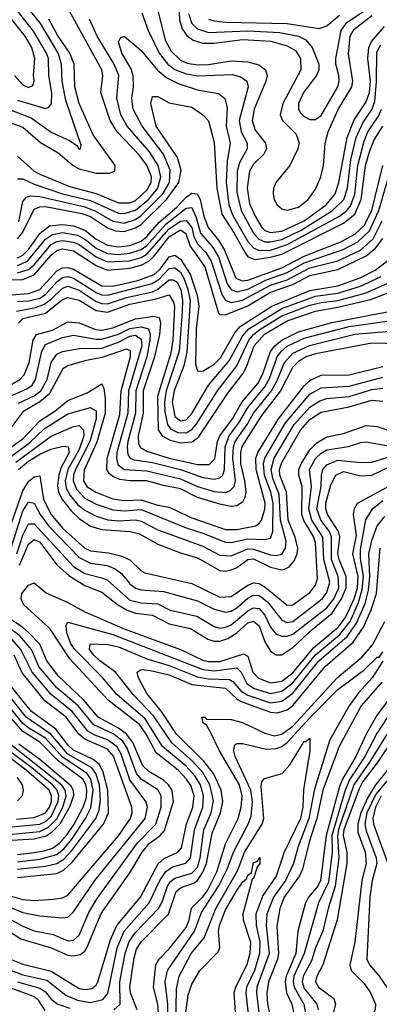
# Model space of a CAD drawing. Header units: inches. Extents: x 501365 to 657855, y 482276 to 547543.
# Tile 444 of 656: x 566938 to 568217, y 535430 to 538928. Entities that reach past the tile are written whole.
import ezdxf

# ---------------------------------------------------------------- set-up
doc = ezdxf.new("R2010")
doc.units = ezdxf.units.IN
doc.header["$MEASUREMENT"] = 0
doc.layers.add('A5563', color=7, linetype='Continuous')

msp = doc.modelspace()

# ---------------------------------------------------------------- linework, layer by layer
at = {"layer": 'A5563', "color": 5}
for points, elevation in [([(566892.7, 538612.7), (566979.6, 538579.6), (567050, 538529.1), (567117.6, 538497.6), (567141, 538481), (567150, 538468.8), (567154, 538470), (567157.2, 538482.8), (567101.8, 538641.8), (567089.5, 538710), (567087.1, 538770), (567075.1, 538810), (567013.2, 538913.2), (566942.5, 539002.5)], 3540), ([(566930, 538443.6), (566990, 538390.3), (567010, 538379), (567115.1, 538335.1), (567210.2, 538310.2), (567290, 538277.2), (567330, 538277.6), (567350, 538285.6), (567390, 538322.7), (567405.3, 538350), (567407.4, 538370), (567390, 538411.8), (567361, 538450), (567284.7, 538530), (567259.8, 538570), (567227.1, 538670), (567233.9, 538730), (567230.5, 538750), (567095.6, 538995.6)], 3480), ([(567422.7, 538990), (567455.8, 538855.8), (567476.7, 538816.7), (567510, 538785), (567534.3, 538774.3), (567570, 538768.3), (567610, 538768.8), (567690, 538781.8), (567750, 538778.9), (567788.2, 538768.2), (567812.8, 538750), (567818.2, 538730), (567813.8, 538710), (567771.6, 538610), (567764.7, 538570), (567776.1, 538536.1), (567812.3, 538490), (567815.4, 538470), (567806.1, 538450), (567770, 538414.9), (567755, 538390), (567747.1, 538330), (567755.8, 538275.8), (567775.5, 538230), (567799.4, 538190), (567810, 538179.8), (567830, 538171.9), (567870, 538177.5), (567950, 538213.7), (568028.7, 538270), (568059.6, 538310), (568073.4, 538350), (568102.2, 538510), (568127.8, 538572.2), (568170, 538636.2), (568182.6, 538670), (568185.2, 538710), (568175.8, 538790), (568180.3, 538830), (568189, 538851), (568235.7, 538904.3)], 3480), ([(567503, 539010), (567506.6, 538926.6), (567516.2, 538896.2), (567532.3, 538872.3), (567555.1, 538855.1), (567590, 538845), (567630, 538845.2), (567730, 538857.6), (567831.7, 538851.7), (567890, 538836), (567918.9, 538818.9), (567937, 538790), (567937.8, 538750), (567873.8, 538630), (567865.1, 538590), (567873.2, 538570), (567921.1, 538521.1), (567932.3, 538490), (567927.5, 538470), (567898.8, 538410), (567849.1, 538350), (567840.7, 538330), (567839.2, 538310), (567843.1, 538290), (567853.5, 538270), (567870, 538256.5), (567890, 538251.5), (567930, 538262.1), (567964, 538290), (567990, 538326.7), (568009.2, 538370), (568018.3, 538410), (568024.4, 538490), (568035, 538530), (568071.2, 538608.8), (568119.5, 538690), (568122.5, 538710), (568107.1, 538807.1), (568113.6, 538870), (568126.1, 538893.9), (568190, 538943)], 3520), ([(566930, 538642.7), (567030, 538613.1), (567042.3, 538617.7), (567051.3, 538630), (567052.3, 538667.7), (567042, 538730), (567040.7, 538790), (567033.7, 538810), (566987.8, 538887.8), (566925.2, 538965.2)], 3560), ([(567372.7, 538952.7), (567394.8, 538890), (567433.9, 538810), (567464.6, 538770), (567490, 538751.4), (567530, 538736), (567571.5, 538728.5), (567693.5, 538733.5), (567725, 538725), (567746.5, 538710), (567750.7, 538690), (567718.4, 538570), (567726.4, 538530), (567746.9, 538490), (567747.1, 538470), (567720.5, 538419.5), (567711.7, 538390), (567710, 538315.3), (567726.2, 538250), (567769.6, 538169.6), (567788.1, 538148.1), (567810, 538139.3), (567830, 538138.7), (567870, 538147.8), (567939.2, 538180.8), (568050.5, 538250), (568090.7, 538290), (568104.4, 538330), (568116.2, 538430), (568134.5, 538510), (568158.1, 538561.9), (568191.2, 538610), (568201.3, 538638.7), (568207.3, 538707.3), (568208.5, 538811.5), (568221.3, 538838.7)], 3460), ([(567538.8, 538950), (567550, 538915.2), (567570, 538896.4), (567610, 538882.8), (567750, 538889.1), (567862.9, 538882.8), (567930, 538870.3), (567956.3, 538856.3), (567977.9, 538830), (568002, 538770), (568001.8, 538750), (567993.6, 538730), (567948, 538670), (567929.8, 538630), (567929.4, 538610), (567937.1, 538597.1), (567950, 538584.3), (567970, 538574.1), (567990, 538573.9), (568010, 538588.4), (568069.3, 538690), (568074.3, 538710), (568073.1, 538730), (568062.1, 538770), (568062.7, 538790), (568081, 538890), (568101.4, 538918.6), (568170, 538965)], 3540), ([(567610, 538930.5), (567630, 538924.4), (567670, 538919.2), (567890, 538915.2), (568002.9, 538897.2), (568030, 538906.2), (568075.4, 538944.6)], 3560), ([(566873.4, 538573.4), (566950, 538546.1), (567011.9, 538491.9), (567074.9, 538454.9), (567128.7, 538410), (567150, 538398), (567210, 538383), (567256.5, 538383.5), (567276.2, 538390), (567278.1, 538410), (567199.2, 538519.2), (567149.3, 538630), (567134.2, 538690), (567132.2, 538770), (567116.1, 538810), (567073, 538873), (567041.9, 538930)], 3520), ([(566919.3, 538730), (566950, 538697.3), (566970, 538687.1), (566985.1, 538694.9), (566989.8, 538710), (566987.1, 538730), (566992.6, 538790), (566982, 538830), (566957.6, 538870), (566900.9, 538940.9)], 3580), ([(566930, 538363), (566950, 538363), (566990, 538343.4), (567090.1, 538310), (567190, 538286.1), (567290, 538240.5), (567310, 538239.3), (567350, 538251.4), (567395.8, 538290), (567429.5, 538330), (567440.7, 538370), (567430.1, 538410.1), (567399.3, 538459.3), (567320.7, 538550), (567298.4, 538590), (567283.6, 538650), (567291, 538730), (567274.5, 538770), (567214.2, 538870), (567186.9, 538930)], 3460), ([(566935.7, 538210), (566950, 538282.6), (566961.9, 538298.1), (566977.6, 538302.4), (567010, 538299.9), (567170, 538263.7), (567208.4, 538248.4), (567270, 538211.9), (567310, 538205.9), (567350, 538218.4), (567370, 538232.4), (567447.2, 538310), (567471.4, 538350), (567473.5, 538393.5), (567449.7, 538450), (567373.9, 538550), (567341.9, 538610), (567336.8, 538650), (567343.1, 538690), (567342.1, 538730), (567334.1, 538754.1), (567301.7, 538810), (567289.9, 538850), (567296.5, 538863.5), (567310, 538869.3), (567370, 538819), (567428.5, 538748.5), (567461.2, 538721.2), (567502.1, 538702.1), (567570, 538679.1), (567645.6, 538665.6), (567667.9, 538647.9), (567676.2, 538616.2), (567672.6, 538550), (567686.4, 538490), (567675.8, 538424.2), (567672, 538350), (567682.3, 538270), (567695.2, 538235.2), (567750, 538140.8), (567770, 538117.4), (567790, 538108.7), (567830, 538110), (567889.9, 538130), (568075.5, 538230), (568102, 538250), (568114.5, 538265.5), (568130, 538308.2), (568140.5, 538410), (568163, 538497), (568176.7, 538530), (568214.4, 538585.6), (568224.7, 538610)], 3440), ([(566930, 538149.7), (566950, 538173.7), (566990, 538254.8), (567010, 538263.2), (567030, 538264.2), (567159.5, 538239.5), (567190, 538228.9), (567250, 538188.4), (567278.7, 538178.6), (567310, 538176.3), (567350, 538188.3), (567370, 538200.9), (567460.5, 538290), (567504.5, 538350), (567513, 538393), (567498.9, 538438.9), (567423.7, 538550), (567404.9, 538630), (567410, 538655.5), (567430, 538655), (567470, 538632.8), (567550, 538617), (567590, 538590.1), (567610, 538569.2), (567630, 538492.4), (567639.4, 538330), (567657.1, 538237.1), (567701.1, 538170), (567739.5, 538099.5), (567750, 538086.2), (567776.1, 538076.1), (567830, 538084.2), (567870, 538095.5), (568090, 538204.8), (568130, 538237.8), (568152, 538290), (568167.9, 538410), (568181.7, 538458.3), (568198.7, 538501.2), (568230, 538550.4)], 3420), ([(566930, 538082.3), (566950, 538091.1), (566970, 538111.5), (567010.7, 538169.3), (567044.3, 538195.7), (567090, 538200.9), (567130, 538195.4), (567170, 538180.8), (567210, 538148.4), (567250, 538126.8), (567290, 538121), (567330, 538125.9), (567370, 538141.7), (567390, 538157.7), (567432.7, 538207.3), (567497.6, 538262.4), (567530, 538298.3), (567550, 538312), (567569.4, 538309.4), (567579.7, 538290), (567592.8, 538230), (567608, 538190), (567644.7, 538144.7), (567666.1, 538110), (567707.2, 538010), (567730, 538000.4), (567750, 538002.9), (567870, 538046.1), (567950, 538088.6), (568080.8, 538139.2), (568130, 538165.8), (568163.5, 538196.5), (568190.1, 538250), (568229.8, 538410)], 3380), ([(566930, 538054.9), (566965.7, 538070), (567030, 538149), (567054.4, 538165.6), (567090, 538172.6), (567143.3, 538163.3), (567170, 538148.5), (567210, 538116.5), (567250, 538097.7), (567290, 538094.1), (567330, 538099), (567370, 538112.2), (567390, 538125.8), (567457.9, 538202.1), (567530, 538258.3), (567550, 538260.5), (567565.6, 538225.6), (567581.3, 538170), (567622.9, 538122.9), (567645.4, 538085.4), (567675.6, 537990), (567690, 537969.5), (567710, 537961.7), (567750, 537970.7), (567815.7, 538004.3), (567890, 538029.5), (567950, 538063.9), (568088.7, 538111.3), (568141.1, 538138.9), (568182.3, 538177.7), (568215.6, 538250), (568254.6, 538385.4)], 3360), ([(566930, 538028.8), (566970, 538040.8), (566990, 538057.2), (567050, 538130), (567070, 538140.6), (567090, 538144), (567130, 538138.4), (567150, 538129.2), (567210, 538085.8), (567250, 538068.2), (567328.7, 538071.3), (567370, 538083.4), (567390, 538094.8), (567470, 538184.8), (567510, 538212.1), (567530, 538214.7), (567550, 538190.1), (567557.4, 538157.4), (567570, 538132.2), (567600.7, 538100.7), (567619.2, 538070), (567658.3, 537950), (567670, 537931.9), (567690, 537924), (567730, 537931.4), (567830, 537985.3), (567890, 538003.8), (567970, 538046.2), (568070, 538071.7), (568150.2, 538110), (568195.5, 538150), (568226.9, 538213.1)], 3340), ([(566876, 538004), (566950, 538005.7), (566990, 538022.2), (567050, 538092.2), (567070, 538108.6), (567090, 538114.1), (567130, 538106.5), (567210, 538055.4), (567250, 538038.1), (567330, 538045), (567370, 538055.6), (567397, 538070), (567414.5, 538085.5), (567470, 538156.4), (567510, 538181.8), (567528.6, 538168.6), (567544, 538124), (567597.2, 538050), (567645.8, 537885.8), (567650, 537880.3), (567670, 537879.5), (567750, 537911.9), (567830, 537959.8), (567910, 537987.3), (567970, 538019.8), (568070, 538040.8), (568170.6, 538089.4), (568203.7, 538116.3), (568229.2, 538150.9)], 3320), ([(566893.4, 537950), (566970, 537955.8), (567009.6, 537970), (567070, 538035.6), (567090, 538046.8), (567110, 538047.6), (567130, 538041.6), (567230, 537982.3), (567270, 537981.1), (567358.9, 538001.1), (567416.5, 538023.5), (567437.8, 538042.2), (567470, 538085.2), (567490, 538091.2), (567510, 538077.3), (567544.5, 538024.5), (567569.9, 537950), (567575.5, 537910), (567566.2, 537830), (567562.9, 537702.9), (567570, 537680.2), (567590, 537679.1), (567630, 537704.6), (567652.8, 537727.2), (567703.9, 537816.1), (567721.7, 537838.3), (567835, 537910), (567970, 537966.6), (568070, 537983.2), (568148.5, 538011.5), (568202, 538038), (568247.4, 538072.6)], 3280), ([(566930, 537926.6), (566970.7, 537929.3), (567010, 537939.4), (567030, 537951.6), (567070, 537997.2), (567090, 538012.6), (567110, 538015.5), (567130, 538010.2), (567210, 537958.8), (567230, 537950.5), (567250, 537949.3), (567409.3, 537990.7), (567434.1, 538005.9), (567470, 538044.2), (567490, 538047), (567510, 538030.8), (567521.4, 538010), (567536.4, 537970), (567544.9, 537930), (567533.2, 537746.8), (567521.5, 537698.5), (567487.6, 537610), (567480.1, 537570), (567490, 537518.7), (567510, 537502.9), (567530, 537507.1), (567550, 537529.4), (567609.1, 537630), (567683.5, 537716.5), (567730, 537803.7), (567753.5, 537830), (567870, 537901.7), (567990, 537946.4), (568070, 537956.1), (568150, 537981.1), (568223.8, 538016.2)], 3260), ([(566927, 537893), (566994.4, 537905.6), (567023.9, 537916.1), (567050, 537935.1), (567090, 537974.7), (567110, 537981), (567150, 537967.6), (567210, 537926.8), (567230, 537919.5), (567250, 537919.2), (567318.5, 537941.5), (567410, 537961.7), (567430, 537971.2), (567470, 538004.2), (567484.2, 538004.2), (567496.6, 537996.6), (567510.8, 537970), (567516.9, 537930), (567516.3, 537890), (567505.8, 537750), (567459.6, 537610), (567453.6, 537570), (567454.8, 537534.8), (567463.7, 537490), (567474.7, 537474.7), (567501.1, 537461.1), (567530, 537460.9), (567550, 537471.8), (567565.3, 537490), (567641.9, 537610), (567710, 537699), (567753.4, 537790), (567769.7, 537810.3), (567792.1, 537827.9), (567870, 537875.8), (567970, 537913.4), (568010, 537923.7), (568070, 537930.7), (568170, 537958.3), (568247.3, 537992.7)], 3240), ([(566934.1, 537850), (566950, 537866.3), (567030, 537885.7), (567090, 537934), (567110, 537941.7), (567150, 537931.2), (567210, 537894.5), (567250, 537888.7), (567330, 537917.8), (567424.1, 537935.9), (567470, 537950.8), (567485.1, 537925.1), (567489, 537909), (567483.2, 537790), (567476.2, 537743.8), (567428.6, 537590), (567431.2, 537471.2), (567444.4, 537450), (567473.7, 537433.7), (567510, 537425.2), (567551.4, 537428.6), (567574.7, 537445.3), (567678.8, 537601.2), (567731.6, 537670), (567745.1, 537694.9), (567771.8, 537770), (567809.2, 537810.8), (567890, 537858.2), (567990, 537892.9), (568070, 537906.3), (568185.8, 537934.2), (568272.9, 537967.1)], 3220), ([(566890, 537621.7), (566938.7, 537650), (566953.9, 537666.1), (566971.8, 537710), (566985.7, 537790), (566998.3, 537810), (567054.8, 537825.2), (567110, 537854.3), (567150, 537850.7), (567207.7, 537827.7), (567230, 537825), (567270, 537833), (567350, 537865.3), (567415.1, 537875.1), (567434.7, 537870), (567439.5, 537850), (567435.7, 537810), (567417.3, 537730), (567377.2, 537610), (567377.9, 537530), (567359.3, 537450), (567360.9, 537420.9), (567367.8, 537407.8), (567390, 537395.1), (567470, 537370.4), (567570, 537347.8), (567611.7, 537348.3), (567632.1, 537367.9), (567642, 537430), (567649.9, 537450.1), (567694.5, 537510), (567729.3, 537570.7), (567784.8, 537635.2), (567802.9, 537670), (567830.1, 537749.9), (567845.9, 537770), (567870, 537789.9), (567930, 537818.9), (568047.8, 537852.2), (568270, 537895)], 3180), ([(566910, 537593.3), (566963.4, 537616.6), (566982.6, 537630), (566994.7, 537650), (567017.5, 537750), (567030, 537774.7), (567090, 537799.3), (567130, 537807.4), (567210, 537793.1), (567230, 537793.5), (567290, 537811.2), (567330, 537830.7), (567370, 537837.2), (567396.4, 537830), (567402.6, 537810), (567401.5, 537790), (567390.8, 537730), (567350.8, 537610), (567350.4, 537530), (567323.2, 537430), (567319.9, 537410), (567323.1, 537383.1), (567330.9, 537370.9), (567344.9, 537364.9), (567410, 537355.4), (567510.1, 537330), (567590, 537302), (567630, 537295.8), (567650, 537300.1), (567660.1, 537310), (567666.2, 537330), (567669.4, 537410), (567683.1, 537450), (567720.5, 537499.5), (567749.6, 537550.4), (567810, 537623.4), (567826.5, 537653.5), (567854.4, 537730), (567869.2, 537750.7), (567890, 537768.2), (567950, 537796.8), (568110, 537838.1), (568270, 537861)], 3160), ([(566934.2, 537565.8), (566990, 537591.9), (567013.9, 537610), (567035.5, 537650), (567050, 537710.7), (567070, 537740.3), (567090, 537749.8), (567150, 537760.5), (567230, 537761.3), (567290, 537782.7), (567330, 537803.3), (567350, 537807.2), (567370, 537793.1), (567373.2, 537770), (567324.9, 537610), (567322.3, 537530), (567284.1, 537390), (567282.4, 537370), (567287.5, 537347.5), (567310, 537329.6), (567390, 537325.2), (567510, 537297), (567570, 537270), (567630, 537251.5), (567670, 537248.3), (567685.8, 537254.2), (567701.1, 537270), (567705.7, 537290), (567695.8, 537370), (567698.3, 537410), (567704.9, 537430), (567747.5, 537490), (567769.7, 537530.3), (567833.2, 537610), (567853.5, 537646.5), (567879.7, 537710), (567910, 537743.4), (567969.2, 537770.8), (568130, 537810.4), (568270, 537822.6)], 3140), ([(568290, 537777.1), (568190, 537778.9), (567990, 537741.6), (567956.4, 537730), (567930, 537714.3), (567907.8, 537692.2), (567865.9, 537610), (567798.2, 537521.8), (567728.6, 537411.4), (567723, 537390), (567723, 537350), (567737.7, 537290), (567742.1, 537250), (567739.4, 537230), (567730, 537213.6), (567710, 537201.4), (567690, 537198.6), (567650, 537206.5), (567570, 537230.4), (567510, 537261.3), (567450, 537272.7), (567390.2, 537290.2), (567329.5, 537289.5), (567294.1, 537294.1), (567270, 537304.6), (567256.3, 537316.3), (567247.8, 537330), (567248.9, 537368.9), (567294, 537526), (567299.1, 537610), (567331.9, 537731.9), (567332, 537752), (567317.5, 537757.5), (567230, 537727.9), (567170, 537716.2), (567110, 537697.9), (567091.7, 537688.3), (567042.5, 537597.5), (567010, 537570.7), (566950, 537535.4), (566910, 537482.5)], 3120), ([(566874, 537386), (566950, 537439.5), (567010, 537503.2), (567062.8, 537537.2), (567110, 537575.8), (567177.9, 537602.1), (567230, 537634.8), (567237.7, 537617.7), (567242.5, 537582.5), (567242, 537530), (567212.7, 537427.3), (567167.1, 537327.1), (567164.8, 537290), (567177.4, 537270), (567209, 537249), (567270, 537225.7), (567310, 537219.5), (567370, 537222.3), (567430, 537203.1), (567470, 537195.8), (567550, 537158.7), (567670, 537116.6), (567710, 537116.6), (567776.7, 537130), (567790, 537138), (567797.8, 537150), (567810, 537188.6), (567811.6, 537210), (567779.1, 537330), (567778.4, 537370), (567784.6, 537390), (567858.8, 537510), (567950, 537627.7), (567970, 537646.1), (568010, 537665.1), (568110, 537666.3), (568230, 537695.8)], 3080), ([(566899.3, 537370), (566974.3, 537425.7), (567025.3, 537474.7), (567110, 537527.4), (567190, 537550.3), (567210, 537538.1), (567210.3, 537510), (567187.9, 537430), (567137.3, 537330), (567129.7, 537310), (567128.4, 537290), (567140.3, 537260.3), (567170, 537228.3), (567210, 537206.9), (567270, 537186.4), (567310, 537183.7), (567370, 537187.4), (567530, 537122.2), (567590, 537104), (567670, 537071.4), (567690, 537070.9), (567750, 537083.3), (567810, 537080.8), (567830, 537085.6), (567838.1, 537110), (567839.3, 537210), (567831.2, 537250), (567808.3, 537310), (567805.8, 537350), (567809.5, 537370), (567884, 537496), (567970, 537597.6), (568010, 537620.6), (568110, 537626.6), (568230, 537658.3)], 3060), ([(566924, 537356), (567050, 537448.1), (567130, 537482.7), (567150, 537486.9), (567165.1, 537470), (567165.9, 537450), (567150, 537401.3), (567109.5, 537330), (567099.5, 537290), (567103.5, 537263.5), (567117.3, 537237.3), (567145, 537205), (567170, 537185.1), (567210, 537164.2), (567251.5, 537151.5), (567290, 537147.6), (567350, 537151), (567370, 537146.8), (567430, 537115.1), (567590, 537057.5), (567650, 537025.5), (567690, 537023.8), (567750, 537047.9), (567770, 537047.3), (567830, 537026.6), (567850, 537024.3), (567870, 537029.5), (567883.9, 537050), (567885.9, 537074.1), (567865.9, 537150), (567861, 537241.1), (567838.3, 537298.3), (567832.8, 537330), (567842.9, 537370), (567914.3, 537490), (567970, 537551.6), (568005.4, 537574.6), (568030, 537582.5), (568110, 537589.9), (568190, 537614.5), (568230, 537619.4)], 3040), ([(566934, 537330), (566970, 537359.8), (567010, 537385), (567050, 537402.1), (567092.8, 537412.8), (567111.1, 537411.1), (567114.1, 537390), (567085, 537335), (567077.6, 537310), (567072.5, 537272.5), (567076, 537250), (567090, 537222.6), (567122.1, 537182.1), (567150, 537156.4), (567190, 537128.9), (567230, 537116.8), (567330, 537109.4), (567362.1, 537102.1), (567430, 537065.1), (567510, 537033.8), (567570, 537016.2), (567650, 536971.1), (567670, 536969.3), (567690, 536973.8), (567710, 536982.4), (567749.6, 537010.4), (567770, 537012.2), (567830, 536982.5), (567870, 536974.1), (567882.9, 536977.1), (567896.1, 536983.9), (567914.9, 537005.1), (567925.3, 537030), (567926.9, 537050), (567917.3, 537090), (567893.5, 537150), (567887, 537250), (567862.9, 537310), (567862, 537330), (567870, 537354.4), (567937, 537470), (567970, 537507.9), (568010, 537533.5), (568110, 537553.2), (568190, 537576.1), (568230, 537572.6)], 3020), ([(566891.6, 537088.4), (566950, 537254.7), (566970, 537287.5), (566990, 537303.8), (567010, 537307.5), (567022.9, 537222.9), (567049.7, 537170), (567090, 537122), (567170, 537050.3), (567190, 537041.5), (567253.9, 537033.9), (567301.7, 537021.7), (567329.4, 537009.4), (567370, 536970.1), (567383.2, 536963.2), (567550, 536924.4), (567650, 536876.6), (567690, 536879.2), (567750, 536919.3), (567770, 536927.2), (567790, 536924.5), (567811.7, 536911.7), (567890, 536848.4), (567910, 536849.7), (567970, 536892.4), (567990, 536918.5), (567997.6, 536942.4), (567990.6, 537070), (567983.7, 537090), (567948.4, 537148.4), (567942, 537170), (567942.6, 537270), (567931.2, 537310), (567931.4, 537330), (567938.9, 537350), (567970, 537399.9), (567994.8, 537425.2), (568030, 537446.2), (568090, 537458), (568170, 537486.1), (568210, 537483), (568270, 537462.2)], 2980), ([(566908, 537052), (566950, 537183.3), (566970, 537213.8), (566973.6, 537213.6), (566990, 537210.7), (567011.6, 537170), (567041.3, 537130), (567150, 537017.1), (567190, 536996.9), (567249, 536989), (567277.3, 536977.3), (567300.2, 536960.2), (567330, 536924.3), (567350, 536907.8), (567370, 536901.9), (567450, 536896), (567570, 536863.2), (567630, 536833.4), (567670, 536822.7), (567690, 536826.8), (567710, 536838.2), (567750, 536873.3), (567770, 536884), (567790, 536882.9), (567819.8, 536859.8), (567870, 536794.2), (567890, 536786.5), (567910, 536789.6), (568013.8, 536870), (568030, 536892.5), (568040.7, 536930), (568020.2, 537010), (568016.4, 537090), (567976.9, 537150), (567966.3, 537190), (567975.7, 537270), (567968.8, 537330), (567990, 537369.4), (568010, 537388.5), (568030, 537399.8), (568107.7, 537412.3), (568150, 537426.2), (568170, 537428.4), (568250, 537414.6)], 2960), ([(566928.4, 537030), (566950, 537097.1), (566967.3, 537132.7), (566970, 537136.7), (566990, 537136.9), (567130, 536985.6), (567170, 536960.4), (567230, 536945.6), (567250, 536936.4), (567330, 536865.7), (567370, 536855.7), (567430, 536853), (567472.8, 536830), (567568.3, 536808.3), (567630, 536771.8), (567650, 536766.8), (567670, 536769.3), (567690, 536778.5), (567750, 536827.9), (567770, 536838.2), (567790, 536835.6), (567810, 536812.1), (567830, 536770.1), (567850, 536745.1), (567870, 536737.9), (567890, 536737.6), (567910, 536745.2), (568030, 536838.1), (568055.3, 536870), (568073.5, 536910), (568071.3, 536950), (568046.7, 537010), (568046.8, 537090), (568039.6, 537110), (568008.8, 537150), (567994.7, 537190), (568010.3, 537270), (568011.1, 537310), (568016.8, 537330), (568030, 537347.1), (568070, 537363.6), (568150, 537354.7), (568190, 537355.6), (568350, 537406)], 2940), ([(566937.8, 536990), (566970, 537064.7), (566990, 537081.1), (567010, 537072), (567070.7, 536990.7), (567113.3, 536953.3), (567170, 536918), (567230, 536894.1), (567286.1, 536850), (567320.3, 536830), (567350, 536819.7), (567410, 536812.3), (567470, 536781.9), (567545.5, 536765.5), (567607.2, 536727.2), (567630, 536720), (567650, 536720.3), (567678.7, 536730), (567710.3, 536749.7), (567750, 536785), (567770, 536791.5), (567790, 536774.5), (567810, 536717.1), (567830, 536684), (567850, 536671.3), (567870, 536671.6), (567910, 536697.3), (567978.2, 536761.8), (568050, 536819.9), (568083.2, 536870), (568099.7, 536910), (568099.7, 536950), (568073.9, 537010), (568070.1, 537030), (568076.5, 537090), (568072.1, 537110), (568032.5, 537170), (568026.8, 537190), (568027.4, 537210), (568045, 537275), (568062.4, 537310), (568090, 537322.7), (568150, 537307), (568190, 537310), (568250, 537338.4)], 2920), ([(566890, 535595.4), (566950, 535572.8), (567050, 535547.6), (567150, 535486.4), (567170, 535482.1), (567194.4, 535485.6), (567210, 535498), (567216.2, 535510), (567260.7, 535659.3), (567283.9, 535710), (567367.9, 535810), (567431.1, 535928.9), (567451.8, 535948.2), (567500.1, 535970), (567514.1, 535985.9), (567531.3, 536070), (567554.4, 536130), (567558.3, 536170), (567546.8, 536206.8), (567531.5, 536230), (567501.7, 536261.7), (567423.1, 536323.1), (567388.2, 536390), (567364.1, 536424.1), (567252.5, 536510), (567116.8, 536656.8), (567045.3, 536765.3), (566952.1, 536850), (566943, 536870), (566945.6, 536890), (566970, 536918.5), (566990, 536926.9), (567032.1, 536892.1), (567110, 536857.9), (567170, 536824.6), (567310, 536763.9), (567510.2, 536690.2), (567590, 536652.3), (567610, 536647.7), (567650, 536647.8), (567734.8, 536674.8), (567750, 536666.9), (567767.9, 536610), (567788, 536588), (567830, 536571.5), (567870, 536578.2), (567910, 536608), (567983.5, 536696.5), (568071.3, 536770), (568096.4, 536803.6), (568127.4, 536870), (568139.4, 536910), (568142.1, 536950), (568123.5, 537030), (568135.5, 537095.5), (568125.7, 537170), (568129, 537191), (568139.7, 537210), (568286.9, 537290)], 2880), ([(566890, 535556.5), (566950, 535534.9), (567035.2, 535515.2), (567102.6, 535462.6), (567143.8, 535443.8), (567190, 535436.3), (567233.7, 535446.3), (567251.4, 535468.6), (567285.3, 535630), (567310, 535690), (567398.9, 535790), (567436.2, 535870), (567458.1, 535901.9), (567482.1, 535917.8), (567528.8, 535931.2), (567545.4, 535950), (567559.9, 536050), (567590.1, 536130), (567592.4, 536170), (567580.7, 536210), (567561.3, 536241.3), (567530, 536276.2), (567446.1, 536346.1), (567384.4, 536444.4), (567284.2, 536530), (567232.1, 536592.1), (567133.8, 536690), (567120.2, 536710), (567106.4, 536750), (567103.4, 536776.6), (567110, 536787.8), (567270, 536744.3), (567590, 536618.8), (567630, 536614.4), (567710, 536625.1), (567725.3, 536610), (567746.1, 536570), (567772.4, 536552.4), (567830, 536534.2), (567870, 536541.9), (567910, 536572.1), (567989.4, 536670.6), (568076.3, 536743.7), (568113.7, 536790), (568143, 536857), (568156.7, 536903.3), (568161.4, 536950), (568150, 537015.1), (568150, 537045.8), (568169, 537151), (568192.9, 537190), (568230, 537219.9)], 2860), ([(567273.5, 535410), (567295.1, 535430), (567294.1, 535510), (567313.3, 535610), (567327.5, 535652.5), (567350, 535685.4), (567431.9, 535770), (567443.6, 535790), (567463.8, 535850), (567474.5, 535865.5), (567490, 535878.1), (567550, 535895.5), (567570, 535917.3), (567580.4, 535950), (567593.2, 536050), (567618.6, 536110), (567627.6, 536152.4), (567614.3, 536210), (567590, 536253.2), (567553.3, 536293.3), (567479.1, 536359.1), (567414.6, 536454.6), (567342, 536530), (567279.5, 536610), (567223.1, 536650), (567202.4, 536670), (567186.6, 536690), (567188.8, 536710), (567251.9, 536708.1), (567290, 536699.8), (567390, 536657.6), (567470, 536633), (567570, 536593.4), (567610, 536586), (567684.4, 536584.4), (567696.8, 536576.8), (567724.1, 536544.1), (567750, 536528.3), (567830, 536501.4), (567870, 536506.8), (567910, 536535.7), (568001.8, 536650), (568102.8, 536737.2), (568135.9, 536784.1), (568166.3, 536853.7), (568179, 536901), (568183.9, 536950), (568180.4, 537030), (568190, 537078), (568209.9, 537130), (568237.1, 537162.9)], 2840), ([(567356.3, 535410), (567332.8, 535470), (567330.2, 535490), (567345.3, 535594.7), (567354, 535626), (567370, 535651.5), (567467.1, 535750), (567494.9, 535830), (567510, 535843.3), (567558.5, 535861.5), (567570, 535870), (567590, 535898.7), (567602.2, 535930), (567622.6, 536037.4), (567652.5, 536110), (567660.3, 536150), (567654.8, 536190), (567627.1, 536250), (567593.3, 536293.3), (567496.3, 536390), (567442.5, 536470), (567390, 536534.5), (567360.3, 536590), (567355.8, 536610), (567370, 536619.1), (567403.8, 536616.2), (567470, 536600), (567550, 536566.4), (567670, 536553.3), (567710, 536515.4), (567726.1, 536506.1), (567830, 536467.2), (567854.5, 536465.5), (567890, 536476.5), (567910, 536491.8), (568024.4, 536630), (568124, 536716), (568160.7, 536770), (568188.6, 536831.4), (568206.7, 536890), (568220, 537050)], 2820), ([(566830, 535734.4), (566942.7, 535662.7), (567050, 535630.3), (567110, 535604.6), (567130, 535602), (567153.6, 535606.4), (567170, 535618.3), (567177.4, 535630), (567227.9, 535752.1), (567330, 535896.9), (567373.9, 535970), (567399.1, 536000.9), (567438.1, 536030), (567453.2, 536046.8), (567485.4, 536150), (567480.1, 536190), (567467.4, 536210), (567450, 536226.2), (567397, 536257), (567376.5, 536276.5), (567340.5, 536360.5), (567318.5, 536390), (567290, 536410.4), (567217, 536450), (567166.7, 536510), (567075.8, 536595.8), (567034.6, 536650), (567009.5, 536709.5), (566971.3, 536750), (566947.8, 536770), (566856, 536830)], 2920), ([(566830, 535771.1), (566950, 535707.8), (566990, 535691.1), (567057.3, 535677.3), (567110, 535655.2), (567130, 535658), (567150, 535675.7), (567183.6, 535756.4), (567214, 535806), (567356.7, 536003.3), (567422, 536070), (567441.2, 536130), (567441.3, 536170), (567430, 536191.2), (567370, 536229.9), (567354.1, 536250), (567319.9, 536339.9), (567304.6, 536364.6), (567270.6, 536390.6), (567202.3, 536422.3), (567145.9, 536490), (567070, 536553.7), (567008.1, 536628.1), (566980.6, 536690), (566939, 536739), (566890, 536775)], 2940), ([(567433.7, 535366.3), (567430, 535430), (567414, 535490), (567422.4, 535570), (567434.3, 535590), (567470, 535626.6), (567530, 535702.8), (567541.5, 535730), (567548.7, 535771.3), (567590, 535812.1), (567605.9, 535834.1), (567639.3, 535900.7), (567670, 536000.1), (567714.6, 536090), (567726.2, 536130), (567729.3, 536170), (567720.1, 536210), (567648.3, 536330), (567617.2, 536397.2), (567602.1, 536422.1), (567590.8, 536430), (567585.7, 536450), (567596.9, 536450), (567602.5, 536442.5), (567690, 536441.9), (567730, 536430.9), (567810, 536392.6), (567843.7, 536383.7), (567870, 536389.4), (567910, 536417.6), (568067.2, 536590), (568156.1, 536663.9), (568192.6, 536707.4), (568236.8, 536790)], 2780), ([(566850, 535795.8), (566950, 535756), (567010, 535744.3), (567090, 535737.3), (567110, 535739.4), (567130, 535758.1), (567205.5, 535870), (567384.9, 536090), (567392.4, 536130), (567386.3, 536150), (567330, 536227.7), (567299, 536319), (567284.5, 536344.5), (567250, 536369.6), (567205.6, 536385.6), (567180.8, 536400.8), (567125.3, 536470), (567050, 536530), (566982.3, 536610), (566942.2, 536690), (566910, 536727.6)], 2960), ([(566850, 535830), (566950, 535802.5), (566990, 535799.1), (567057.2, 535802.8), (567090, 535808.2), (567110, 535817.3), (567290, 536027.9), (567332.5, 536090), (567338.5, 536110), (567336.6, 536130), (567271.6, 536311.6), (567250, 536336.3), (567170, 536371.4), (567149.1, 536390), (567103.1, 536450), (567028, 536508), (566947, 536607), (566918.9, 536670)], 2980), ([(567462.7, 535310), (567465, 535430), (567455.1, 535510), (567463.3, 535550), (567560.2, 535690), (567584.5, 535755.5), (567647.4, 535852.6), (567676.2, 535910), (567698.4, 535970), (567750.8, 536070), (567761.4, 536098.6), (567766.1, 536150), (567760.7, 536190), (567704.7, 536310), (567699.4, 536330), (567701.7, 536350), (567710, 536356.9), (567730, 536356.6), (567816.2, 536336.2), (567850, 536338.5), (567870, 536345.4), (567890, 536359.8), (567970, 536448.1), (568070, 536547.8), (568162.5, 536617.5), (568210, 536663), (568216.9, 536663.1), (568230, 536682.3)], 2760), ([(568230, 536649.3), (568191.7, 536590), (568143.4, 536536.6), (568109.4, 536490.6), (568040.7, 536370), (567986.2, 536193.8), (567967, 536090), (567928.7, 535990), (567911.6, 535930), (567883.9, 535870), (567840.9, 535810), (567816.8, 535750), (567814.5, 535710), (567825, 535610), (567782.1, 535490), (567780.1, 535470), (567794.9, 535350)], 2760), ([(566930, 535909.6), (567030, 535920), (567070, 535929.5), (567095, 535945), (567124.2, 535975.8), (567208.8, 536090), (567220.6, 536119.4), (567225.5, 536154.5), (567221.6, 536210), (567209.3, 536249.3), (567194.9, 536270), (567110, 536318.8), (567049.5, 536389.5), (566961.3, 536450), (566867.6, 536567.6)], 3040), ([(566930, 535879.9), (567070, 535894.3), (567094.2, 535905.8), (567125.2, 535934.8), (567236.3, 536070), (567254.6, 536110), (567252, 536190), (567234.8, 536254.8), (567221.7, 536281.7), (567199.8, 536299.8), (567130, 536332.7), (567110, 536351.2), (567067.3, 536407.3), (566980.1, 536470), (566900.1, 536570)], 3020), ([(568225.8, 536574.2), (568152.6, 536490), (568074.7, 536345.3), (568016.8, 536190), (567995.3, 536090), (567969.1, 536010), (567944.2, 535910), (567933.3, 535886.7), (567878.3, 535810), (567863.2, 535770), (567853, 535707), (567858.6, 535610), (567855.1, 535590), (567822.5, 535510), (567817.1, 535470), (567819, 535430), (567832.6, 535370)], 2780), ([(568290, 536565.4), (568210, 536457.8), (568170.4, 536389.6), (568133.3, 536310), (568087.7, 536232.3), (568075.9, 536204.1), (568028.5, 536030), (568008.1, 535870), (567998.8, 535850), (567965.8, 535810), (567953.5, 535786.5), (567927.4, 535690), (567920.7, 535610), (567885.5, 535530), (567882, 535510), (567887.6, 535470), (567906.4, 535430), (567914.8, 535390)], 2820), ([(568310, 536548.8), (568208, 536392), (568165.3, 536310), (568111.7, 536230), (568095.6, 536190), (568048.8, 536030), (568049.4, 535970), (568036.2, 535863.9), (568000.5, 535790), (567949.9, 535610), (567913.7, 535530), (567910.6, 535510), (567914.3, 535490), (567948.2, 535430), (567955.9, 535390)], 2840), ([(566930, 535936.1), (567010, 535945.5), (567070, 535962.2), (567096.7, 535983.4), (567123.8, 536016.2), (567172.7, 536090), (567191.8, 536128.2), (567200.1, 536190), (567190.9, 536230), (567178.1, 536250), (567090, 536308), (567030, 536375.6), (566970.4, 536410.4), (566950, 536428), (566886.2, 536506.2)], 3060), ([(568310, 536495.1), (568182.3, 536290), (568126.3, 536210), (568071.4, 536051.4), (568067.9, 536027.9), (568073.5, 535950), (568060.4, 535850), (568035.4, 535770), (568016.8, 535690), (567990.1, 535630.1), (567975.9, 535584.1), (567946, 535530), (567942.9, 535510), (567950, 535486.1), (567995.5, 535430), (567999.4, 535410)], 2860), ([(566930, 535961.4), (566973.5, 535966.5), (567025.3, 535974.7), (567055.3, 535984.7), (567078.8, 536001.2), (567106.9, 536033.1), (567132.3, 536070), (567164.4, 536130), (567175.7, 536164.3), (567177.5, 536190), (567174, 536210), (567163.2, 536230), (567075.1, 536295.1), (567010, 536361.1), (566950, 536398.8), (566870.1, 536490.1)], 3080), ([(568310, 536438.1), (568210, 536287.9), (568158.7, 536221.3), (568144.9, 536195.1), (568090.7, 536050), (568088.9, 536030), (568101.2, 535970), (568101.3, 535930), (568066.8, 535730), (568016.6, 535570), (567994.4, 535530), (567990.1, 535510), (568001.2, 535490), (568055.2, 535450), (568061, 535430), (568046.4, 535370)], 2880), ([(567492.8, 535290), (567495.5, 535484.5), (567505, 535530), (567547.8, 535610), (567594.7, 535665.3), (567636.3, 535770), (567714.1, 535905.9), (567738, 535970), (567800.6, 536070), (567805.9, 536090), (567796.8, 536203.2), (567799.7, 536220.3), (567808.5, 536231.5), (567871.9, 536250), (567899.3, 536280.7), (567950, 536364.1), (567956, 536364), (567970, 536375.8), (567970.1, 536330.1), (567947.8, 536192.2), (567945.6, 536130), (567936.5, 536090), (567878.7, 535970), (567850, 535884.5), (567803.2, 535816.8), (567778.2, 535750), (567779.2, 535710), (567792.7, 535650), (567790.7, 535610), (567773.5, 535550), (567745.2, 535490), (567742.9, 535470), (567757.9, 535330)], 2740), ([(566927.3, 536087.3), (566990, 536093.7), (567030, 536110), (567044, 536130), (567051.3, 536150), (567051.9, 536170), (567042.7, 536190), (566961.1, 536261.1), (566881.5, 536321.5)], 3180), ([(566934.8, 536354.8), (567010, 536300.3), (567117.8, 536210), (567128.7, 536190), (567129.5, 536170), (567115.3, 536130), (567080.5, 536070), (567050, 536038.5), (567032.4, 536027.6), (566990, 536016.7), (566890, 536010.5)], 3120), ([(566910, 536060.4), (567010, 536069.8), (567030, 536079.1), (567050, 536097.2), (567075.3, 536150), (567077.7, 536170), (567072.1, 536190), (567054.8, 536210), (566981.6, 536270), (566900.4, 536330)], 3160), ([(566910, 536034.1), (567010, 536044), (567040.5, 536059.5), (567070, 536089.2), (567092.1, 536130), (567103.8, 536170), (567100.5, 536190), (567088.3, 536208.3), (566910, 536349.4)], 3140), ([(568301.9, 536330), (568204, 536210), (568175.8, 536164.2), (568151.8, 536110), (568140.3, 536070), (568141.1, 536041.1), (568166.3, 535970), (568170.2, 535930), (568154.9, 535870), (568129.6, 535650), (568112.7, 535570), (568116.7, 535550), (568163.8, 535503.8), (568186, 535470), (568203.1, 535430), (568201.8, 535410), (568149.3, 535310), (568069.7, 535210), (568065.1, 535190), (568077.4, 535130), (568072.6, 535090), (568080.4, 535070), (568170, 534953.7), (568230, 534907.1)], 2920), ([(568317.4, 536310), (568204.2, 536175.8), (568172.9, 536110), (568165.7, 536070), (568170, 536046.3), (568205.6, 535950), (568208.1, 535930), (568191.5, 535870), (568183.5, 535810), (568172.5, 535590), (568181.9, 535570), (568217, 535530), (568271.4, 535450)], 2940), ([(566930, 536152.5), (566948.3, 536171.7), (566951.8, 536190), (566947.7, 536210), (566930, 536235.9)], 3220), ([(568223.7, 536170), (568203.5, 536130), (568193.6, 536090), (568196.6, 536070), (568247.4, 535930)], 2960), ([(567528.1, 535391.9), (567537.3, 535462.7), (567550, 535501), (567578.5, 535550), (567644.2, 535615.8), (567649.9, 535630.1), (567645.7, 535690), (567648.6, 535710), (567670, 535765.1), (567710, 535834.6), (567730, 535863.3), (567744.9, 535875.1), (567750, 535889.1), (567762, 535898), (567770, 535933.7), (567783.3, 535936.7), (567791.9, 535951.9), (567792.4, 535930), (567782.6, 535917.4), (567770, 535876.9), (567765.5, 535874.5), (567732, 535750), (567732.7, 535730), (567758.6, 535650), (567757.1, 535610), (567746.5, 535570), (567706.6, 535493.4), (567700.2, 535470), (567717.8, 535210)], 2720), ([(566890, 535494.6), (566990, 535457), (567004.2, 535444.2), (567027.2, 535407.2)], 2820), ([(566930, 535509.7), (567010, 535487.3), (567030, 535474.5), (567050, 535448.4), (567073.7, 535430), (567116.5, 535416.5)], 2840)]:
    msp.add_lwpolyline(points, dxfattribs=dict(at, elevation=elevation))

doc.saveas('drawing.dxf')
